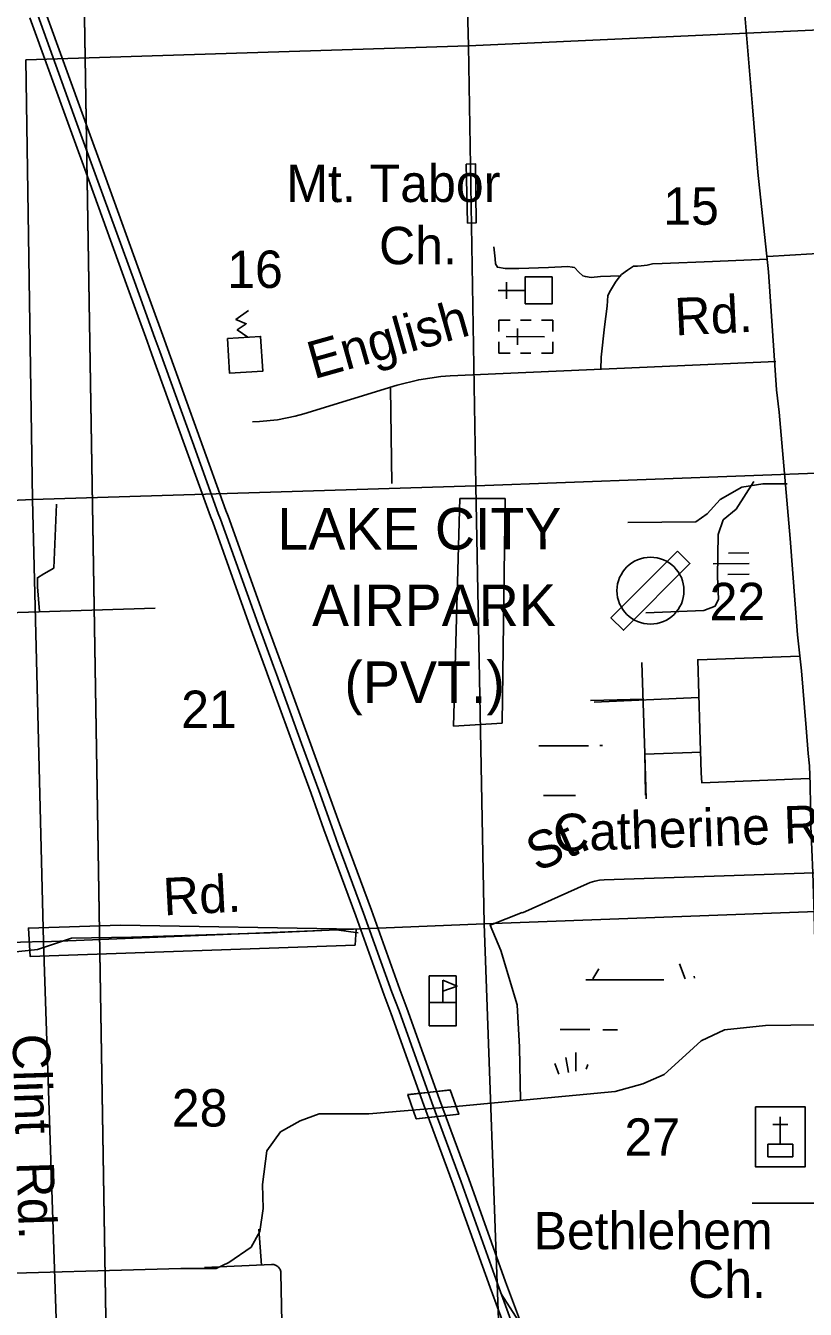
# Model space of a CAD drawing. Extents: x 2480962 to 2688785, y 277103 to 599240.
# Drawn here: x 2560952 to 2570333, y 375869 to 391313 of the extents above; entities that cross this region are included whole.
import ezdxf

# ---------------------------------------------------------------- set-up
doc = ezdxf.new("R2010")
doc.units = 0
for name, color, linetype in [('Airport Names', 7, 'Continuous'), ('Airports Landing Strip or Private Airport', 7, 'Continuous'), ('Bridges', 7, 'Continuous'), ('County Routes Highway Center Lines', 7, 'Continuous'), ('Culture', 7, 'Continuous'), ('Culture Text', 7, 'Continuous'), ('Divided_Highway', 7, 'Continuous'), ('Interstate Divided Highway Outline and Fill', 7, 'Continuous'), ('Interstate Highway Center Lines', 7, 'Continuous'), ('Interstate Ramps', 7, 'Continuous'), ('Level 31', 7, 'Continuous'), ('Local Roads Improved', 7, 'Continuous'), ('Local Roads Paved', 7, 'Continuous'), ('Local Roads Related Text', 7, 'Continuous'), ('Section Lines', 7, 'Continuous'), ('Section Numbers', 7, 'Continuous'), ('Swamps', 7, 'Continuous'), ('Uninventoried Roads and Features', 7, 'Continuous'), ('US Routes Highway Center Lines', 7, 'Continuous')]:
    doc.layers.add(name, color=color, linetype=linetype)

msp = doc.modelspace()

# ---------------------------------------------------------------- linework, layer by layer
at = {"layer": 'Airports Landing Strip or Private Airport'}
msp.add_lwpolyline([(2568794.804, 384990.652), (2567994.806, 384190.654), (2568146.143, 384038.548), (2568944.804, 384840.652)], close=True, dxfattribs=at)
msp.add_circle((2568469.805, 384515.653), 403.112, dxfattribs=at)
at = {"layer": 'Bridges'}
for p, q in [((2565544.493, 378453.271), (2566054.457, 378507.648)), ((2566059.282, 378508.797), (2565549.308, 378450.587)), ((2565549.308, 378450.587), (2565652.497, 378160.417)), ((2566162.472, 378218.628), (2566059.282, 378508.797)), ((2565652.497, 378160.417), (2566162.472, 378218.628)), ((2565653.174, 378160.472), (2566167.318, 378219.032))]:
    msp.add_line(p, q, dxfattribs=at)
at = {"layer": 'County Routes Highway Center Lines'}
msp.add_lwpolyline([(2570764.253, 379294.766), (2569855.01, 379284.434), (2569359.06, 379232.772), (2569080.088, 379098.452), (2568894.106, 378933.135), (2568635.799, 378695.492), (2568377.491, 378581.837), (2568046.858, 378488.846), (2566166.379, 378313.197), (2565081.487, 378220.207), (2564482.214, 378220.207), (2564254.903, 378137.548), (2564017.26, 378003.228), (2563851.943, 377775.918), (2563800.282, 377372.958), (2563810.614, 377083.653), (2563769.285, 376804.681), (2563665.962, 376618.7), (2563397.322, 376432.718), (2563242.337, 376360.392), (2562818.713, 376360.392), (2560245.97, 376288.066)], dxfattribs=at)
at = {"layer": 'Culture'}
for p, q in [((2566960.777, 388127.603), (2566635.628, 388127.887)), ((2566735.689, 388027.799), (2566735.863, 388227.943)), ((2566644.886, 387771.737), (2566644.767, 387634.236)), ((2566782.387, 387771.617), (2566644.886, 387771.737)), ((2566869.625, 387471.539), (2566869.801, 387671.54)), ((2567032.388, 387771.398), (2566907.388, 387771.508)), ((2567294.89, 387771.169), (2567157.389, 387771.289)), ((2567294.77, 387633.668), (2567294.89, 387771.169)), ((2566644.657, 387509.236), (2566644.537, 387371.735)), ((2566732.213, 387571.66), (2567194.715, 387571.255)), ((2567294.54, 387371.167), (2567294.66, 387508.668)), ((2566644.537, 387371.735), (2566782.038, 387371.615)), ((2566907.039, 387371.506), (2567032.039, 387371.396)), ((2567157.04, 387371.287), (2567294.54, 387371.167)), ((2566132.381, 379881.068), (2565807.698, 379881.068)), ((2565807.698, 379881.068), (2565807.698, 379561.483)), ((2566132.381, 379561.483), (2566132.381, 379881.068)), ((2565970.04, 379561.483), (2565970.04, 379696.86)), ((2565807.698, 379561.483), (2566132.381, 379561.483)), ((2569732.238, 378304.629), (2569732.238, 378154.63)), ((2569852.238, 378304.629), (2569732.238, 378304.629)), ((2569942.238, 378304.629), (2570122.238, 378304.629)), ((2570332.238, 378304.629), (2570212.238, 378304.629)), ((2570332.238, 378154.63), (2570332.238, 378304.629)), ((2569942.238, 378094.63), (2570122.238, 378094.63)), ((2570032.238, 377854.63), (2570032.238, 378184.173)), ((2569732.238, 378064.63), (2569732.238, 377824.63)), ((2570332.238, 377824.63), (2570332.238, 378064.63)), ((2569732.238, 377734.63), (2569732.238, 377584.63)), ((2570332.238, 377584.63), (2570332.238, 377734.63)), ((2569732.238, 377584.63), (2570332.238, 377584.63)), ((2569695.238, 377146.389), (2570952.808, 377145.29))]:
    msp.add_line(p, q, dxfattribs=at)
for points in [[(2566960.635, 387965.102), (2566960.919, 388290.103), (2567285.921, 388289.82), (2567285.636, 387964.818)], [(2563380.088, 387550.281), (2563779.596, 387573.802), (2563804.205, 387155.829), (2563404.698, 387132.307)], [(2565970.04, 379828.766), (2566142.532, 379757.741), (2565970.04, 379696.86)], [(2565807.698, 379561.483), (2566132.381, 379561.483), (2566132.381, 379280.882), (2565807.698, 379280.882)], [(2569732.238, 378304.629), (2570332.238, 378304.629), (2570332.238, 377584.63), (2569732.238, 377584.63)], [(2569882.238, 377854.63), (2570182.238, 377854.63), (2570182.238, 377704.63), (2569882.238, 377704.63)]]:
    msp.add_lwpolyline(points, close=True, dxfattribs=at)
msp.add_lwpolyline([(2563623.827, 387565.008), (2563497.994, 387651.885), (2563605.517, 387725.985), (2563481.758, 387777.627), (2563631.391, 387886.617)], dxfattribs=at)
at = {"layer": 'Divided_Highway'}
for p, q in [((2562034.749, 368637.924), (2561286.689, 414089.91)), ((2561286.689, 414089.91), (2562034.749, 368637.924)), ((2562034.749, 368637.924), (2561286.689, 414089.91)), ((2561286.689, 414089.91), (2562034.749, 368637.924)), ((2561286.689, 414089.91), (2562034.749, 368637.924)), ((2561286.689, 414089.91), (2562034.749, 368637.924)), ((2562034.749, 368637.924), (2561286.689, 414089.91)), ((2562034.749, 368637.924), (2561286.689, 414089.91)), ((2562034.749, 368637.924), (2561286.689, 414089.91)), ((2561286.689, 414089.91), (2562034.749, 368637.924)), ((2562034.749, 368637.924), (2561286.689, 414089.91)), ((2562034.749, 368637.924), (2561286.689, 414089.91)), ((2562034.749, 368637.924), (2561286.689, 414089.91))]:
    msp.add_line(p, q, dxfattribs=at)
at = {"layer": 'Interstate Divided Highway Outline and Fill'}
for points in [[(2561003.883, 391405.993), (2561474.737, 390103.837), (2561728.14, 389408.605), (2562166.647, 388200.272), (2562413.6, 387517.904), (2562472.062, 387358.757), (2562864.997, 386270.88), (2563174.587, 385407.285), (2563203.804, 385339.114), (2563654.461, 384077.922), (2563839.767, 383574.018), (2563875.412, 383476.806), (2564177.539, 382641.896), (2564385.387, 382076.81), (2564541.171, 381641.911), (2564619.333, 381423.708), (2564924.694, 380601.832), (2565265.864, 379649.806), (2565350.303, 379425.719), (2565743.281, 378324.73), (2566097.367, 377369.672), (2566539.138, 376132.066), (2566740.708, 375585.875)], [(2566928.381, 375655.004), (2566727.138, 376200.308), (2566285.318, 377438.055), (2565931.232, 378393.111), (2565538.075, 379494.601), (2565453.592, 379718.807), (2565112.578, 380670.398), (2564807.221, 381492.261), (2564729.456, 381709.356), (2564573.385, 382145.054), (2564365.426, 382710.444), (2564063.333, 383545.26), (2564027.51, 383642.958), (2563842.488, 384146.087), (2563390.064, 385412.224), (2563360.807, 385480.49), (2563053.184, 386338.597), (2562659.983, 387427.211), (2562601.499, 387586.417), (2562354.681, 388268.416), (2561916.095, 389476.963), (2561662.732, 390172.087), (2561191.523, 391475.224)]]:
    msp.add_lwpolyline(points, dxfattribs=at)
at = {"layer": 'Interstate Highway Center Lines'}
msp.add_lwpolyline([(2561097.703, 391440.608), (2561568.735, 390137.962), (2561822.117, 389442.784), (2562260.664, 388234.344), (2562507.55, 387552.16), (2562566.022, 387392.984), (2562959.09, 386304.738), (2563267.697, 385443.887), (2563296.934, 385375.669), (2563748.475, 384112.005), (2563933.639, 383608.488), (2563969.372, 383511.033), (2564271.482, 382676.17), (2564479.386, 382110.932), (2564635.314, 381675.634), (2564713.277, 381457.984), (2565018.636, 380636.115), (2565359.728, 379684.306), (2565444.189, 379460.16), (2565837.257, 378358.92), (2566191.343, 377403.863), (2566633.138, 376166.187), (2566834.544, 375620.44)], dxfattribs=at)
at = {"layer": 'Interstate Ramps'}
msp.add_lwpolyline([(2566674.295, 376054.664), (2571268.861, 368903.823), (2571442.573, 368713.49), (2571568.879, 368565.459), (2571679.405, 368438.574), (2571816.38, 368322.232), (2572676.69, 367664.031)], dxfattribs=at)
at = {"layer": 'Level 31'}
for points in [[(2566251.818, 389647.598), (2566364.301, 389651.688), (2566374.527, 388942.023), (2566270.225, 388937.933)], [(2566174.221, 385622.63), (2566721.009, 385622.63), (2566684.557, 382923.336), (2566101.316, 382886.859)], [(2564915.462, 380251.174), (2564927.414, 380442.409), (2562095.043, 380491.265), (2560985.58, 380457.022), (2561006.126, 380114.596)]]:
    msp.add_lwpolyline(points, close=True, dxfattribs=at)
at = {"layer": 'Local Roads Improved'}
for p, q in [((2566060.952, 387099.302), (2569978.284, 387272.767)), ((2564297.105, 386642.64), (2565422.216, 386988.769)), ((2565343.251, 386951.599), (2565359.251, 385806.783)), ((2563682.775, 386548.747), (2563764.794, 386551.952)), ((2556174.532, 384113.103), (2562510.363, 384303.244)), ((2568403.053, 382555.373), (2568366.366, 383652.341)), ((2568384.323, 383210.96), (2567748.229, 383192.815)), ((2568400.406, 382566.625), (2568409.946, 382053.34)), ((2570437.635, 381121.697), (2567911.622, 381037.227)), ((2567707.337, 380989.803), (2566931.411, 380640.709)), ((2563758.952, 376835.678), (2563789.949, 376401.722)), ((2563911.297, 376408.859), (2563104.76, 376372.626)), ((2564096.784, 372463.14), (2564023.707, 376303.414))]:
    msp.add_line(p, q, dxfattribs=at)
for points in [[(2566584.287, 388654.033), (2566602.965, 388508.767), (2566607.115, 388446.51), (2566627.867, 388407.08), (2566721.253, 388392.554), (2566885.196, 388390.478), (2567242.137, 388405.005), (2567474.563, 388415.381), (2567528.519, 388409.155), (2567555.497, 388402.93), (2567607.378, 388346.898), (2567655.109, 388305.394), (2567686.237, 388295.018), (2567754.72, 388284.641), (2567866.783, 388297.093), (2568109.585, 388303.318)], [(2569873.535, 388504.616), (2569217.76, 388477.638), (2568611.792, 388452.735), (2568495.579, 388446.51), (2568429.171, 388431.983), (2568358.613, 388423.682), (2568312.958, 388421.607), (2568275.604, 388421.607), (2568265.228, 388421.607), (2568192.594, 388371.801), (2568122.036, 388317.845), (2568082.607, 388270.115), (2568047.328, 388226.535), (2567989.221, 388128.999), (2567958.093, 388066.742), (2567947.717, 387938.077), (2567916.588, 387691.124), (2567877.159, 387323.808), (2567870.933, 387178.541)], [(2565422.216, 386988.769), (2565681.799, 387053.971), (2565946.774, 387091.683), (2566060.952, 387099.302)], [(2563764.794, 386551.952), (2563982.383, 386571.896), (2564196.694, 386614.476), (2564297.105, 386642.64)], [(2561117.924, 384264.13), (2561094.456, 384561.392), (2561094.456, 384670.91), (2561172.683, 384717.846), (2561290.024, 384788.25), (2561321.314, 385554.874)], [(2567911.622, 381037.227), (2567855.093, 381032.365), (2567799.381, 381021.621), (2567745.097, 381005.113), (2567707.337, 380989.803)], [(2566924.384, 380645.238), (2566540.305, 380492.51), (2566668.712, 380186.781), (2566864.378, 379532.52), (2566894.951, 379025.01), (2566907.18, 378382.979)], [(2564953.438, 380397.326), (2564691.936, 380434.683), (2563894.98, 380397.326), (2562226.352, 380347.516), (2561504.11, 380335.064), (2561093.179, 380198.087), (2560869.035, 380173.182), (2559823.029, 380110.92), (2558702.309, 380098.467), (2558490.618, 380098.467), (2558278.926, 380210.539), (2555947.425, 380151.242)], [(2564023.707, 376303.414), (2564022.904, 376314.649), (2564020.93, 376325.738), (2564017.808, 376336.559), (2564013.573, 376346.996), (2564008.27, 376356.932), (2564001.957, 376366.259), (2563994.704, 376374.875), (2563986.59, 376382.686), (2563977.704, 376389.606), (2563968.143, 376395.56), (2563958.012, 376400.481), (2563947.423, 376404.316), (2563936.49, 376407.023), (2563925.333, 376408.573), (2563914.077, 376408.949), (2563911.297, 376408.859)]]:
    msp.add_lwpolyline(points, dxfattribs=at)
at = {"layer": 'Local Roads Paved'}
for p, q in [((2572830.1, 388707.798), (2569878.585, 388536.165)), ((2569048.76, 383230.43), (2567794.034, 383175.398))]:
    msp.add_line(p, q, dxfattribs=at)
for points in [[(2570266.798, 383729.385), (2569037.754, 383685.36), (2569063.436, 382848.876), (2569081.779, 382324.239), (2569089.117, 382203.169), (2570380.531, 382254.532)], [(2568417.729, 382012.392), (2568403.053, 382548.035), (2569078.111, 382573.717)]]:
    msp.add_lwpolyline(points, dxfattribs=at)
at = {"layer": 'Section Lines'}
for p, q in [((2566278.315, 391070.872), (2566192.54, 394879.087)), ((2571589.494, 391313.092), (2566278.316, 391070.872)), ((2566278.315, 391070.872), (2560952.16, 390901.946)), ((2566278.316, 391070.872), (2566367.66, 385777.045)), ((2561035.789, 385611.049), (2560952.16, 390901.946)), ((2571692.188, 385975.601), (2566367.66, 385777.045)), ((2566367.66, 385777.044), (2561035.794, 385610.713)), ((2566470.312, 380505.718), (2566367.638, 385778.346)), ((2566367.66, 385777.044), (2566367.638, 385778.346)), ((2555768.208, 385411.893), (2561035.794, 385610.711)), ((2561168.179, 380292.394), (2561035.789, 385611.049)), ((2571832.847, 380707.512), (2566470.312, 380505.714)), ((2566470.312, 380505.718), (2561168.179, 380292.394)), ((2566663.407, 375110.176), (2566470.312, 380505.714)), ((2555933.978, 380126.317), (2561174.554, 380296.19)), ((2561343.605, 375003.132), (2561168.179, 380292.394))]:
    msp.add_line(p, q, dxfattribs=at)
at = {"layer": 'Swamps'}
for p, q in [((2567125.933, 382649.778), (2567725.933, 382649.795)), ((2567900.535, 379834.131), (2568631.391, 379834.152))]:
    msp.add_line(p, q, dxfattribs=at)
for points in [[(2567860.849, 382652.417), (2567894.032, 382652.418)], [(2567181.413, 382052.391), (2567569.435, 382052.402)], [(2567849.743, 379967.037), (2567777.251, 379846.21)], [(2568818.592, 380026.222), (2568885.661, 379847.378)], [(2567693.197, 379834.126), (2567900.535, 379834.131)], [(2568993.723, 379875.825), (2568997.694, 379854.976)], [(2567383.634, 379234.11), (2567741.524, 379234.12)], [(2567897.38, 379231.506), (2568075.035, 379231.511)], [(2567451.041, 378899.918), (2567485.414, 378719.472)], [(2567571.863, 378960.333), (2567571.866, 378734.793)], [(2567318.137, 378827.419), (2567366.521, 378698.399)], [(2567716.852, 378815.348), (2567697.42, 378757.046)]]:
    msp.add_lwpolyline(points, dxfattribs=at)
at = {"layer": 'Uninventoried Roads and Features'}
msp.add_line((2569223.209, 384838.343), (2569655.551, 384840.929), dxfattribs=at)
for points in [[(2568197.506, 385336.532), (2569015.801, 385344.67), (2569150.914, 385438.148), (2569307.536, 385611.302), (2569570.806, 385761.393), (2569822.896, 385799.146), (2570116.31, 385799.036)], [(2569712.229, 385829.862), (2569501.01, 385497.133), (2569345.435, 385366.528), (2569285.33, 385193.313), (2569274.658, 384684.69), (2569287.994, 384414.309), (2569247.309, 384328.462), (2569111.354, 384275.563), (2568413.094, 384250.422)], [(2569408.62, 384967.455), (2569654.788, 384968.928)], [(2569401.496, 384711.405), (2569656.315, 384712.929)]]:
    msp.add_lwpolyline(points, dxfattribs=at)
at = {"layer": 'US Routes Highway Center Lines'}
msp.add_lwpolyline([(2569580.977, 391736.588), (2569698.057, 390336.957), (2569761.918, 389549.333), (2569889.641, 388351.931), (2569985.433, 386931.013), (2570017.364, 386664.924), (2570150.409, 385142.892), (2570240.879, 383982.743), (2570288.775, 383551.678), (2570341.993, 382865.167), (2570368.602, 382556.503), (2570384.567, 382407.493), (2570389.889, 382178.657), (2570400.533, 381683.73), (2570421.82, 381119.621), (2570437.785, 380614.051), (2570464.394, 379682.738), (2570485.681, 379065.411), (2570485.681, 378357.613), (2570528.256, 377000.557), (2570554.864, 376010.704), (2570565.508, 375494.491)], dxfattribs=at)

# ---------------------------------------------------------------- texts
at = {"layer": 'Airport Names'}
for s, rotation, p in [('LAKE CITY', 0.0295139, (2563980.652, 385009.64)), ('AIRPARK', 0.0295222, (2564397.3, 384088.57)), ('(PVT.)', 0.0295306, (2564787.254, 383164.185))]:
    msp.add_text(s, height=499.9999, rotation=rotation, dxfattribs=at).set_placement(p)
at = {"layer": 'Culture Text'}
for s, rotation, p in [('Mt. Tabor', 0.0671139, (2564089.056, 389189.744)), ('Ch.', 0.0671222, (2565204.238, 388442.673)), ('Bethlehem', 0.067225, (2567063.54, 376589.782)), ('Ch.', 0.0672278, (2568923.696, 376005.679))]:
    msp.add_text(s, height=450, rotation=rotation, dxfattribs=at).set_placement(p)
at = {"layer": 'Local Roads Related Text'}
for s, rotation, p in [('English', 15.7292917, (2564419.454, 387057.879)), ('Rd.', 2.7607028, (2568770.23, 387585.552)), ('Rd.', 2.9266722, (2562615.781, 380607.764))]:
    msp.add_text(s, height=450, rotation=rotation, dxfattribs=at).set_placement(p)
at = {"layer": 'Section Numbers'}
for s, rotation, p in [('15', 0.0671167, (2568624.085, 388917.567)), ('16', 0.0671222, (2563377.064, 388157.176)), ('22', 0.0671583, (2569181.765, 384160.196)), ('21', 0.0671667, (2562823.819, 382862.993)), ('28', 0.0672111, (2562710.578, 378068.115)), ('27', 0.0672111, (2568156.831, 377716.461))]:
    msp.add_text(s, height=450, rotation=rotation, dxfattribs=at).set_placement(p)
at = {"layer": 'Uninventoried Roads and Features'}
for s, rotation, p in [('Catherine Rd.', 1.9937083, (2567304.763, 381374.617)), ('St.', 23.7043722, (2567103.416, 381127.272)), ('Clint  Rd.', 271.8836639, (2560791.714, 379177.439))]:
    msp.add_text(s, height=450, rotation=rotation, dxfattribs=at).set_placement(p)

doc.saveas('drawing.dxf')
